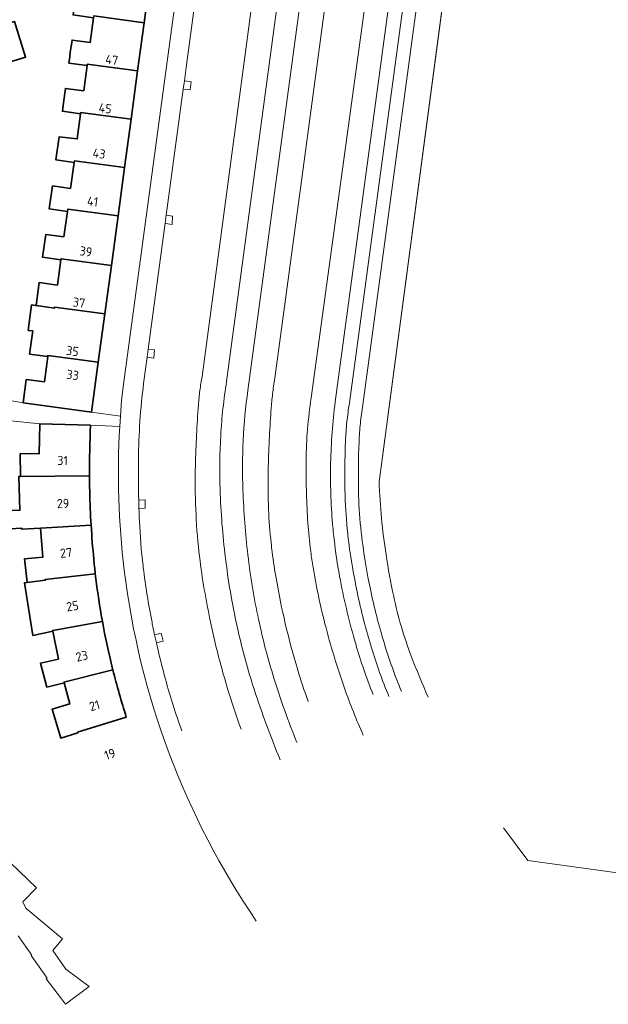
# Model space of a CAD drawing. Extents: x 150256 to 156914, y 461459 to 469481.
# Tile 579 of 656: x 154775 to 154862, y 467627 to 467772. Entities that reach past the tile are written whole.
import ezdxf
from ezdxf.enums import TextEntityAlignment as Align

# ---------------------------------------------------------------- set-up
doc = ezdxf.new("R2010")
doc.units = 0
doc.header["$LTSCALE"] = 0.75
for name, color, linetype, lineweight in [('B-RO-GR-BEPLANTING_CULTUUR_HEESTERS-GV', 251, 'CONTINUOUS', 18), ('B-RO-IE-TERREINAFSCHEIDING_KUNSTMATIG_HEKWERK-G', 251, 'IE-TERREINAFSCHEIDING-KUNSTMATIG', 18), ('B-RO-IE-TERREINAFSCHEIDING_KUNSTMATIG_MUUR-G', 251, 'IE-TERREINAFSCHEIDING-KUNSTMATIG-DICHT', 18), ('B-RO-OG-BEBOUWING-GV', 6, 'CONTINUOUS', 35), ('B-RO-OG-BEBOUWING-T18', 1, 'CONTINUOUS', 18), ('B-RO-OG-TERREIN_CULTUURSCHEIDING-GV', 251, 'CONTINUOUS', 18), ('B-RO-VH-VERHARDING_ASFALT-GV', 251, 'CONTINUOUS', 18), ('B-RO-VH-VERHARDING_BETONSTRAATSTEEN-GV', 251, 'CONTINUOUS', 18), ('B-RO-VH-VERHARDING_TEGEL-GV', 251, 'CONTINUOUS', 18)]:
    doc.layers.add(name, color=color, linetype=linetype, lineweight=lineweight)
doc.styles.add('NLCS-ISO-M200-T18', font='NLCS-ISO.ttf', dxfattribs={"height": 360})
doc.linetypes.add('IE-TERREINAFSCHEIDING-KUNSTMATIG', pattern='A,4,[82,NLCS.SHX,S=0.75,R=90,X=0,Y=0],4,-2', length=10)
doc.linetypes.add('IE-TERREINAFSCHEIDING-KUNSTMATIG-DICHT', pattern='A,8,-1,[82,NLCS.SHX,S=0.75,R=90,X=0,Y=0],-1', length=10)

msp = doc.modelspace()

# ---------------------------------------------------------------- linework, layer by layer
at = {"layer": 'B-RO-GR-BEPLANTING_CULTUUR_HEESTERS-GV'}
msp.add_lwpolyline([(154828.131, 467704.242), (154837.988, 467778.312), (154838.004, 467778.432), (154834.255, 467778.921), (154833.846, 467775.861), (154825.716, 467715.581)], dxfattribs=at)
msp.add_lwpolyline([(154828.131, 467704.242), (154837.988, 467778.312), (154838.004, 467778.432), (154834.255, 467778.921), (154833.846, 467775.861), (154825.716, 467715.581)], dxfattribs=at)
for points in [[(154825.716, 467715.581, 0.0125295), (154825.358, 467712.862)], [(154825.716, 467715.581, 0.0125295), (154825.358, 467712.862)], [(154825.358, 467712.862, 0.015765), (154825.172, 467710.202)], [(154825.358, 467712.862, 0.015765), (154825.172, 467710.202)], [(154825.172, 467710.202, 0.0157441), (154825.11, 467702.199)], [(154825.172, 467710.202, 0.0157441), (154825.11, 467702.199)], [(154828.49, 467698.839, -0.0142499), (154828.131, 467704.242)], [(154828.49, 467698.839, -0.0142499), (154828.131, 467704.242)], [(154825.11, 467702.199, 0.0227548), (154825.483, 467696.792)], [(154825.11, 467702.199, 0.0227548), (154825.483, 467696.792)], [(154829.157, 467693.465, -0.0143383), (154828.49, 467698.839)], [(154829.157, 467693.465, -0.0143383), (154828.49, 467698.839)], [(154825.483, 467696.792, 0.0047018), (154825.639, 467695.509)], [(154825.483, 467696.792, 0.0047018), (154825.639, 467695.509)], [(154825.639, 467695.509, 0.0194722), (154826.838, 467688.365)], [(154825.639, 467695.509, 0.0194722), (154826.838, 467688.365)], [(154830.285, 467687.286, -0.0145818), (154829.157, 467693.465)], [(154830.285, 467687.286, -0.0145818), (154829.157, 467693.465)], [(154826.838, 467688.365, 0.023318), (154828.906, 467680.305)], [(154826.838, 467688.365, 0.023318), (154828.906, 467680.305)], [(154831.421, 467682.797, -0.0196422), (154830.285, 467687.286)], [(154831.421, 467682.797, -0.0196422), (154830.285, 467687.286)], [(154832.884, 467678.459, -0.0191338), (154831.421, 467682.797)], [(154832.884, 467678.459, -0.0191338), (154831.421, 467682.797)], [(154828.906, 467680.305, 0.0233065), (154831.432, 467673.251)], [(154828.906, 467680.305, 0.0233065), (154831.432, 467673.251)], [(154835.373, 467672.424, -0.013398), (154832.884, 467678.459)], [(154835.373, 467672.424, -0.013398), (154832.884, 467678.459)]]:
    msp.add_lwpolyline(points, format="xyb", dxfattribs=at)
at = {"layer": 'B-RO-IE-TERREINAFSCHEIDING_KUNSTMATIG_HEKWERK-G'}
for points in [[(154842.045, 467808.803), (154828.131, 467704.242)], [(154842.045, 467808.803), (154828.131, 467704.242)], [(154846.506, 467653.103), (154850.095, 467648.259), (154884.492, 467643.564), (154923.677, 467675.894), (154925.61, 467677.768), (154927.5, 467679.891), (154934.896, 467689.305), (154944.034, 467756.485)], [(154846.506, 467653.103), (154850.095, 467648.259), (154884.492, 467643.564), (154923.677, 467675.894), (154925.61, 467677.768), (154927.5, 467679.891), (154934.896, 467689.305), (154944.034, 467756.485)]]:
    msp.add_lwpolyline(points, dxfattribs=at)
for points in [[(154828.131, 467704.242, 0.0142499), (154828.49, 467698.839)], [(154828.131, 467704.242, 0.0142499), (154828.49, 467698.839)], [(154828.49, 467698.839, 0.0143383), (154829.157, 467693.465)], [(154828.49, 467698.839, 0.0143383), (154829.157, 467693.465)], [(154829.157, 467693.465, 0.0145818), (154830.285, 467687.286)], [(154829.157, 467693.465, 0.0145818), (154830.285, 467687.286)], [(154830.285, 467687.286, 0.0196422), (154831.421, 467682.797)], [(154830.285, 467687.286, 0.0196422), (154831.421, 467682.797)], [(154831.421, 467682.797, 0.0191338), (154832.884, 467678.459)], [(154831.421, 467682.797, 0.0191338), (154832.884, 467678.459)], [(154832.884, 467678.459, 0.013398), (154835.373, 467672.424)], [(154832.884, 467678.459, 0.013398), (154835.373, 467672.424)]]:
    msp.add_lwpolyline(points, format="xyb", dxfattribs=at)
at = {"layer": 'B-RO-IE-TERREINAFSCHEIDING_KUNSTMATIG_MUUR-G'}
msp.add_lwpolyline([(154775.529, 467715.904), (154769.124, 467717.043)], dxfattribs=at)
msp.add_lwpolyline([(154775.529, 467715.904), (154769.124, 467717.043)], dxfattribs=at)
at = {"layer": 'B-RO-OG-BEBOUWING-GV'}
for points in [[(154793.411, 467772.059), (154794.374, 467779.195), (154784.247, 467780.54), (154784.243, 467780.507), (154783.908, 467780.574), (154783.8, 467779.817), (154783.557, 467779.574), (154783.367, 467779.277), (154783.151, 467778.925), (154782.962, 467778.52), (154782.827, 467778.087), (154782.772, 467777.493), (154782.745, 467776.979), (154782.826, 467776.493), (154783.015, 467775.925), (154783.204, 467775.493), (154782.907, 467773.196), (154783.246, 467773.15), (154785.936, 467772.787), (154785.97, 467773.047)], [(154793.411, 467772.059), (154794.374, 467779.195), (154784.247, 467780.54), (154784.243, 467780.507), (154783.908, 467780.574), (154783.8, 467779.817), (154783.557, 467779.574), (154783.367, 467779.277), (154783.151, 467778.925), (154782.962, 467778.52), (154782.827, 467778.087), (154782.772, 467777.493), (154782.745, 467776.979), (154782.826, 467776.493), (154783.015, 467775.925), (154783.204, 467775.493), (154782.907, 467773.196), (154783.246, 467773.15), (154785.936, 467772.787), (154785.97, 467773.047)], [(154770.73, 467771.109), (154772.382, 467765.862), (154775.895, 467766.974), (154774.28, 467772.214)], [(154770.73, 467771.109), (154772.382, 467765.862), (154775.895, 467766.974), (154774.28, 467772.214)], [(154793.411, 467772.059), (154785.97, 467773.047), (154785.936, 467772.787), (154785.457, 467769.14), (154782.776, 467769.485), (154782.51, 467767.653), (154782.416, 467767.008), (154782.292, 467766.081), (154784.978, 467765.708), (154785.005, 467765.911), (154792.448, 467764.923)], [(154793.411, 467772.059), (154785.97, 467773.047), (154785.936, 467772.787), (154785.457, 467769.14), (154782.776, 467769.485), (154782.51, 467767.653), (154782.416, 467767.008), (154782.292, 467766.081), (154784.978, 467765.708), (154785.005, 467765.911), (154792.448, 467764.923)], [(154784.001, 467758.579), (154784.027, 467758.779), (154791.485, 467757.788), (154792.448, 467764.923), (154785.005, 467765.911), (154784.978, 467765.708), (154784.487, 467762.009), (154781.794, 467762.347), (154781.499, 467760.21), (154781.347, 467758.968)], [(154784.001, 467758.579), (154784.027, 467758.779), (154791.485, 467757.788), (154792.448, 467764.923), (154785.005, 467765.911), (154784.978, 467765.708), (154784.487, 467762.009), (154781.794, 467762.347), (154781.499, 467760.21), (154781.347, 467758.968)], [(154790.523, 467750.653), (154791.485, 467757.788), (154784.027, 467758.779), (154784.001, 467758.579), (154783.529, 467754.892), (154780.842, 467755.19), (154780.365, 467751.804), (154783.074, 467751.41), (154783.106, 467751.637)], [(154790.523, 467750.653), (154791.485, 467757.788), (154784.027, 467758.779), (154784.001, 467758.579), (154783.529, 467754.892), (154780.842, 467755.19), (154780.365, 467751.804), (154783.074, 467751.41), (154783.106, 467751.637)], [(154789.56, 467743.518), (154790.523, 467750.653), (154783.106, 467751.637), (154783.074, 467751.41), (154782.536, 467747.572), (154779.89, 467747.947), (154779.39, 467744.541), (154782.08, 467744.152), (154782.129, 467744.505)], [(154789.56, 467743.518), (154790.523, 467750.653), (154783.106, 467751.637), (154783.074, 467751.41), (154782.536, 467747.572), (154779.89, 467747.947), (154779.39, 467744.541), (154782.08, 467744.152), (154782.129, 467744.505)], [(154781.121, 467737.038), (154781.139, 467737.171), (154788.57, 467736.184), (154789.56, 467743.518), (154782.129, 467744.505), (154782.08, 467744.152), (154781.562, 467740.429), (154778.901, 467740.777), (154778.417, 467737.404)], [(154781.121, 467737.038), (154781.139, 467737.171), (154788.57, 467736.184), (154789.56, 467743.518), (154782.129, 467744.505), (154782.08, 467744.152), (154781.562, 467740.429), (154778.901, 467740.777), (154778.417, 467737.404)], [(154788.57, 467736.184), (154781.139, 467737.171), (154781.121, 467737.038), (154780.614, 467733.296), (154777.887, 467733.658), (154777.462, 467730.254), (154780.153, 467729.875), (154780.175, 467730.035), (154787.608, 467729.049)], [(154788.57, 467736.184), (154781.139, 467737.171), (154781.121, 467737.038), (154780.614, 467733.296), (154777.887, 467733.658), (154777.462, 467730.254), (154780.153, 467729.875), (154780.175, 467730.035), (154787.608, 467729.049)], [(154779.189, 467722.728), (154779.212, 467722.9), (154786.645, 467721.915), (154787.608, 467729.049), (154780.175, 467730.035), (154780.153, 467729.875), (154777.462, 467730.254), (154776.789, 467730.349), (154776.295, 467726.595), (154776.963, 467726.511), (154776.489, 467723.109)], [(154779.189, 467722.728), (154779.212, 467722.9), (154786.645, 467721.915), (154787.608, 467729.049), (154780.175, 467730.035), (154780.153, 467729.875), (154777.462, 467730.254), (154776.789, 467730.349), (154776.295, 467726.595), (154776.963, 467726.511), (154776.489, 467723.109)], [(154786.645, 467721.915), (154779.212, 467722.9), (154779.189, 467722.728), (154778.682, 467718.994), (154776, 467719.34), (154775.529, 467715.904), (154785.649, 467714.532)], [(154786.645, 467721.915), (154779.212, 467722.9), (154779.189, 467722.728), (154778.682, 467718.994), (154776, 467719.34), (154775.529, 467715.904), (154785.649, 467714.532)]]:
    msp.add_lwpolyline(points, close=True, dxfattribs=at)
for points in [[(154785.51, 467712.596), (154778.022, 467712.8), (154777.891, 467708.345), (154775.12, 467708.402), (154775.164, 467705.031)], [(154785.51, 467712.596), (154778.022, 467712.8), (154777.891, 467708.345), (154775.12, 467708.402), (154775.164, 467705.031)], [(154785.342, 467705.089), (154775.164, 467705.031), (154774.91, 467705.03), (154775.072, 467700.029), (154772.563, 467699.935), (154772.68, 467697.239), (154775.329, 467697.381), (154775.339, 467697.211), (154778.125, 467697.378), (154785.58, 467697.824)], [(154785.342, 467705.089), (154775.164, 467705.031), (154774.91, 467705.03), (154775.072, 467700.029), (154772.563, 467699.935), (154772.68, 467697.239), (154775.329, 467697.381), (154775.339, 467697.211), (154778.125, 467697.378), (154785.58, 467697.824)], [(154775.164, 467705.031), (154785.342, 467705.089)], [(154775.164, 467705.031), (154785.342, 467705.089)], [(154785.58, 467697.824), (154778.125, 467697.378), (154778.449, 467693.07), (154775.749, 467692.826), (154776.15, 467689.382), (154776.155, 467689.34)], [(154785.58, 467697.824), (154778.125, 467697.378), (154778.449, 467693.07), (154775.749, 467692.826), (154776.15, 467689.382), (154776.155, 467689.34)], [(154786.204, 467690.656), (154778.784, 467689.791), (154778.797, 467689.693), (154776.155, 467689.34), (154775.748, 467689.309), (154776.963, 467681.525), (154779.924, 467682.155), (154779.905, 467682.278), (154787.25, 467683.61), (154787.09, 467684.518)], [(154786.204, 467690.656), (154778.784, 467689.791), (154778.797, 467689.693), (154776.155, 467689.34), (154775.748, 467689.309), (154776.963, 467681.525), (154779.924, 467682.155), (154779.905, 467682.278), (154787.25, 467683.61), (154787.09, 467684.518)], [(154776.155, 467689.34), (154778.797, 467689.693), (154778.784, 467689.791), (154786.204, 467690.656)], [(154776.155, 467689.34), (154778.797, 467689.693), (154778.784, 467689.791), (154786.204, 467690.656)], [(154787.25, 467683.61), (154779.905, 467682.278), (154779.924, 467682.155), (154780.755, 467678.033), (154778.089, 467677.444), (154779.061, 467673.891), (154781.585, 467674.532)], [(154787.25, 467683.61), (154779.905, 467682.278), (154779.924, 467682.155), (154780.755, 467678.033), (154778.089, 467677.444), (154779.061, 467673.891), (154781.585, 467674.532)], [(154788.801, 467676.463), (154781.559, 467674.629), (154781.585, 467674.532), (154782.427, 467671.404), (154779.82, 467670.615), (154780.107, 467669.667), (154781.106, 467666.365), (154783.614, 467667.129), (154783.582, 467667.224), (154790.773, 467669.457)], [(154788.801, 467676.463), (154781.559, 467674.629), (154781.585, 467674.532), (154782.427, 467671.404), (154779.82, 467670.615), (154780.107, 467669.667), (154781.106, 467666.365), (154783.614, 467667.129), (154783.582, 467667.224), (154790.773, 467669.457)], [(154781.585, 467674.532), (154781.559, 467674.629), (154788.801, 467676.463), (154788.765, 467676.606)], [(154781.585, 467674.532), (154781.559, 467674.629), (154788.801, 467676.463), (154788.765, 467676.606)]]:
    msp.add_lwpolyline(points, dxfattribs=at)
for points in [[(154785.342, 467705.089, -0.0138557), (154785.51, 467712.596)], [(154785.342, 467705.089, -0.0138557), (154785.51, 467712.596)], [(154785.378, 467702.684, -0.0041633), (154785.342, 467705.089)], [(154785.378, 467702.684, -0.0041633), (154785.342, 467705.089)], [(154785.58, 467697.824, -0.009055), (154785.378, 467702.684)], [(154785.58, 467697.824, -0.009055), (154785.378, 467702.684)], [(154785.976, 467692.788, -0.0075303), (154785.58, 467697.824)], [(154785.976, 467692.788, -0.0075303), (154785.58, 467697.824)], [(154786.204, 467690.656, -0.0047366), (154785.976, 467692.788)], [(154786.204, 467690.656, -0.0047366), (154785.976, 467692.788)], [(154787.09, 467684.518, -0.0136824), (154786.204, 467690.656)], [(154787.09, 467684.518, -0.0136824), (154786.204, 467690.656)], [(154788.765, 467676.606, -0.016998), (154787.25, 467683.61)], [(154788.765, 467676.606, -0.016998), (154787.25, 467683.61)], [(154790.773, 467669.457, -0.0134), (154788.801, 467676.463)], [(154790.773, 467669.457, -0.0134), (154788.801, 467676.463)]]:
    msp.add_lwpolyline(points, format="xyb", dxfattribs=at)
at = {"layer": 'B-RO-OG-TERREIN_CULTUURSCHEIDING-GV'}
for points in [[(154801.965, 467719.808), (154811.179, 467788.814), (154813.107, 467803.064), (154804.81, 467803.932), (154804.591, 467802.306), (154802.023, 467783.201), (154802.976, 467783.066), (154802.811, 467781.88), (154801.86, 467781.99), (154799.634, 467765.43), (154799.371, 467763.483), (154800.351, 467763.317), (154800.205, 467762.129), (154799.203, 467762.237), (154796.687, 467743.609), (154797.629, 467743.451), (154797.547, 467742.262), (154796.581, 467742.411), (154796.526, 467742.419), (154794.014, 467723.821), (154794.942, 467723.735), (154794.865, 467722.516), (154793.852, 467722.621), (154793.332, 467718.77)], [(154801.965, 467719.808), (154811.179, 467788.814), (154813.107, 467803.064), (154804.81, 467803.932), (154804.591, 467802.306), (154802.023, 467783.201), (154802.976, 467783.066), (154802.811, 467781.88), (154801.86, 467781.99), (154799.634, 467765.43), (154799.371, 467763.483), (154800.351, 467763.317), (154800.205, 467762.129), (154799.203, 467762.237), (154796.687, 467743.609), (154797.629, 467743.451), (154797.547, 467742.262), (154796.581, 467742.411), (154796.526, 467742.419), (154794.014, 467723.821), (154794.942, 467723.735), (154794.865, 467722.516), (154793.852, 467722.621), (154793.332, 467718.77)], [(154808.737, 467717.733), (154820.103, 467802.067), (154816.811, 467802.517), (154805.59, 467719.052)], [(154808.737, 467717.733), (154820.103, 467802.067), (154816.811, 467802.517), (154805.59, 467719.052)], [(154818.098, 467716.643), (154826.368, 467777.078), (154829.539, 467800.672), (154823.767, 467801.485), (154821.786, 467786.894), (154816.802, 467749.756), (154812.667, 467719.208)], [(154818.098, 467716.643), (154826.368, 467777.078), (154829.539, 467800.672), (154823.767, 467801.485), (154821.786, 467786.894), (154816.802, 467749.756), (154812.667, 467719.208)], [(154834.255, 467778.921), (154832.272, 467779.179), (154831.864, 467776.127), (154823.737, 467715.871)], [(154834.255, 467778.921), (154832.272, 467779.179), (154831.864, 467776.127), (154823.737, 467715.871)], [(154825.716, 467715.581), (154833.846, 467775.861), (154834.255, 467778.921)], [(154825.716, 467715.581), (154833.846, 467775.861), (154834.255, 467778.921)], [(154792.611, 467701.518), (154793.56, 467701.546), (154793.583, 467700.314), (154792.646, 467700.291)], [(154792.611, 467701.518), (154793.56, 467701.546), (154793.583, 467700.314), (154792.646, 467700.291)], [(154793.258, 467691.809), (154793.293, 467691.528)], [(154793.258, 467691.809), (154793.293, 467691.528)], [(154805.423, 467693.013), (154805.486, 467692.49)], [(154805.423, 467693.013), (154805.486, 467692.49)], [(154794.957, 467681.641), (154795.942, 467681.887), (154796.213, 467680.668), (154795.225, 467680.444), (154795.22, 467680.443)], [(154794.957, 467681.641), (154795.942, 467681.887), (154796.213, 467680.668), (154795.225, 467680.444), (154795.22, 467680.443)]]:
    msp.add_lwpolyline(points, dxfattribs=at)
for points in [[(154801.651, 467717.71, -0.0133327), (154801.965, 467719.808)], [(154801.651, 467717.71, -0.0133327), (154801.965, 467719.808)], [(154793.332, 467718.77, 0.0140954), (154792.797, 467713.169)], [(154793.332, 467718.77, 0.0140954), (154792.797, 467713.169)], [(154805.59, 467719.052, 0.0245933), (154804.736, 467711.078)], [(154805.59, 467719.052, 0.0245933), (154804.736, 467711.078)], [(154812.667, 467719.208, 0.0101026), (154812.358, 467716.933)], [(154812.667, 467719.208, 0.0101026), (154812.358, 467716.933)], [(154801.441, 467715.599, -0.0132739), (154801.651, 467717.71)], [(154801.441, 467715.599, -0.0132739), (154801.651, 467717.71)], [(154808.058, 467710.351, -0.0234365), (154808.737, 467717.733)], [(154808.058, 467710.351, -0.0234365), (154808.737, 467717.733)], [(154812.358, 467716.933, 0.0114185), (154812.15, 467714.659)], [(154812.358, 467716.933, 0.0114185), (154812.15, 467714.659)], [(154817.557, 467712.014, -0.016208), (154818.098, 467716.643)], [(154817.557, 467712.014, -0.016208), (154818.098, 467716.643)], [(154800.994, 467706.702, -0.0124729), (154801.441, 467715.599)], [(154800.994, 467706.702, -0.0124729), (154801.441, 467715.599)], [(154823.737, 467715.871, 0.012856), (154823.369, 467713.068)], [(154823.737, 467715.871, 0.012856), (154823.369, 467713.068)], [(154825.358, 467712.862, -0.0125295), (154825.716, 467715.581)], [(154825.358, 467712.862, -0.0125295), (154825.716, 467715.581)], [(154812.15, 467714.659, 0.0112536), (154811.744, 467705.953)], [(154812.15, 467714.659, 0.0112536), (154811.744, 467705.953)], [(154792.797, 467713.169, 0.0138708), (154792.573, 467707.546)], [(154792.797, 467713.169, 0.0138708), (154792.573, 467707.546)], [(154817.344, 467707.375, -0.018314), (154817.557, 467712.014)], [(154817.344, 467707.375, -0.018314), (154817.557, 467712.014)], [(154823.369, 467713.068, 0.015774), (154823.173, 467710.279)], [(154823.369, 467713.068, 0.015774), (154823.173, 467710.279)], [(154825.172, 467710.202, -0.015765), (154825.358, 467712.862)], [(154825.172, 467710.202, -0.015765), (154825.358, 467712.862)], [(154804.736, 467711.078, 0.0235876), (154804.635, 467703.065)], [(154804.736, 467711.078, 0.0235876), (154804.635, 467703.065)], [(154808.016, 467702.955, -0.0210918), (154808.058, 467710.351)], [(154808.016, 467702.955, -0.0210918), (154808.058, 467710.351)], [(154823.173, 467710.279, 0.0157471), (154823.111, 467702.151)], [(154823.173, 467710.279, 0.0157471), (154823.111, 467702.151)], [(154825.11, 467702.199, -0.0157441), (154825.172, 467710.202)], [(154825.11, 467702.199, -0.0157441), (154825.172, 467710.202)], [(154792.573, 467707.546, 0.0092896), (154792.611, 467701.518)], [(154792.573, 467707.546, 0.0092896), (154792.611, 467701.518)], [(154801.045, 467700.149, -0.016939), (154800.994, 467706.702)], [(154801.045, 467700.149, -0.016939), (154800.994, 467706.702)], [(154817.57, 467698.706, -0.017998), (154817.344, 467707.375)], [(154817.57, 467698.706, -0.017998), (154817.344, 467707.375)], [(154811.744, 467705.953, 0.0169009), (154811.798, 467700.155)], [(154811.744, 467705.953, 0.0169009), (154811.798, 467700.155)], [(154804.635, 467703.065, 0.0220898), (154805.423, 467693.013)], [(154804.635, 467703.065, 0.0220898), (154805.423, 467693.013)], [(154808.744, 467693.422, -0.0201433), (154808.016, 467702.955)], [(154808.744, 467693.422, -0.0201433), (154808.016, 467702.955)], [(154823.111, 467702.151, 0.0227262), (154823.496, 467696.565)], [(154823.111, 467702.151, 0.0227262), (154823.496, 467696.565)], [(154825.483, 467696.792, -0.0227548), (154825.11, 467702.199)], [(154825.483, 467696.792, -0.0227548), (154825.11, 467702.199)], [(154792.646, 467700.291, 0.0032786), (154792.716, 467698.452)], [(154792.646, 467700.291, 0.0032786), (154792.716, 467698.452)], [(154801.51, 467693.915, -0.0168451), (154801.045, 467700.149)], [(154801.51, 467693.915, -0.0168451), (154801.045, 467700.149)], [(154811.798, 467700.155, 0.0169215), (154812.18, 467695.193)], [(154811.798, 467700.155, 0.0169215), (154812.18, 467695.193)], [(154792.716, 467698.452, 0.018677), (154793.258, 467691.809)], [(154792.716, 467698.452, 0.018677), (154793.258, 467691.809)], [(154817.953, 467694.551, -0.0151447), (154817.57, 467698.706)], [(154817.953, 467694.551, -0.0151447), (154817.57, 467698.706)], [(154823.496, 467696.565, 0.0037558), (154823.655, 467695.253)], [(154823.496, 467696.565, 0.0037558), (154823.655, 467695.253)], [(154825.639, 467695.509, -0.0047018), (154825.483, 467696.792)], [(154825.639, 467695.509, -0.0047018), (154825.483, 467696.792)], [(154812.18, 467695.193, 0.0045332), (154812.338, 467693.862)], [(154812.18, 467695.193, 0.0045332), (154812.338, 467693.862)], [(154823.655, 467695.253, 0.0193131), (154824.88, 467687.958)], [(154823.655, 467695.253, 0.0193131), (154824.88, 467687.958)], [(154826.838, 467688.365, -0.0194722), (154825.639, 467695.509)], [(154826.838, 467688.365, -0.0194722), (154825.639, 467695.509)], [(154801.671, 467692.555, -0.0036257), (154801.51, 467693.915)], [(154801.671, 467692.555, -0.0036257), (154801.51, 467693.915)], [(154810.318, 467683.871, -0.0240661), (154808.744, 467693.422)], [(154810.318, 467683.871, -0.0240661), (154808.744, 467693.422)], [(154812.338, 467693.862, 0.0119467), (154812.951, 467689.752)], [(154812.338, 467693.862, 0.0119467), (154812.951, 467689.752)], [(154818.292, 467692.137, -0.0086451), (154817.953, 467694.551)], [(154818.292, 467692.137, -0.0086451), (154817.953, 467694.551)], [(154802.41, 467687.715, -0.0130283), (154801.671, 467692.555)], [(154802.41, 467687.715, -0.0130283), (154801.671, 467692.555)], [(154805.486, 467692.49, 0.0238016), (154807.295, 467682.197)], [(154805.486, 467692.49, 0.0238016), (154807.295, 467682.197)], [(154820.132, 467683.24, -0.0238094), (154818.292, 467692.137)], [(154820.132, 467683.24, -0.0238094), (154818.292, 467692.137)], [(154793.293, 467691.528, 0.0182313), (154794.58, 467683.469)], [(154793.293, 467691.528, 0.0182313), (154794.58, 467683.469)], [(154812.951, 467689.752, 0.0154805), (154814.271, 467683.298)], [(154812.951, 467689.752, 0.0154805), (154814.271, 467683.298)], [(154803.87, 467680.636, -0.0146788), (154802.41, 467687.715)], [(154803.87, 467680.636, -0.0146788), (154802.41, 467687.715)], [(154824.88, 467687.958, 0.0233226), (154826.994, 467679.718)], [(154824.88, 467687.958, 0.0233226), (154826.994, 467679.718)], [(154828.906, 467680.305, -0.023318), (154826.838, 467688.365)], [(154828.906, 467680.305, -0.023318), (154826.838, 467688.365)], [(154794.58, 467683.469, 0.0038895), (154794.957, 467681.641)], [(154794.58, 467683.469, 0.0038895), (154794.957, 467681.641)], [(154812.586, 467675.233, -0.0229223), (154810.318, 467683.871)], [(154812.586, 467675.233, -0.0229223), (154810.318, 467683.871)], [(154814.271, 467683.298, 0.0148252), (154816.054, 467676.628)], [(154814.271, 467683.298, 0.0148252), (154816.054, 467676.628)], [(154823.013, 467673.739, -0.0217939), (154820.132, 467683.24)], [(154823.013, 467673.739, -0.0217939), (154820.132, 467683.24)], [(154807.295, 467682.197, 0.0236684), (154809.665, 467673.579)], [(154807.295, 467682.197, 0.0236684), (154809.665, 467673.579)], [(154795.22, 467680.443, 0.0122504), (154796.57, 467675.046)], [(154795.22, 467680.443, 0.0122504), (154796.57, 467675.046)], [(154805.746, 467673.657, -0.0148675), (154803.87, 467680.636)], [(154805.746, 467673.657, -0.0148675), (154803.87, 467680.636)], [(154831.432, 467673.251, -0.0233065), (154828.906, 467680.305)], [(154831.432, 467673.251, -0.0233065), (154828.906, 467680.305)], [(154826.994, 467679.718, 0.0233989), (154829.583, 467672.489)], [(154826.994, 467679.718, 0.0233989), (154829.583, 467672.489)], [(154816.054, 467676.628, 0.0152063), (154817.666, 467671.751)], [(154816.054, 467676.628, 0.0152063), (154817.666, 467671.751)], [(154796.57, 467675.046, 0.0187281), (154798.981, 467667.413)], [(154796.57, 467675.046, 0.0187281), (154798.981, 467667.413)], [(154815.977, 467665.728, -0.0201233), (154812.586, 467675.233)], [(154815.977, 467665.728, -0.0201233), (154812.586, 467675.233)], [(154807.739, 467667.679, -0.0149044), (154805.746, 467673.657)], [(154807.739, 467667.679, -0.0149044), (154805.746, 467673.657)], [(154809.665, 467673.579, 0.0189323), (154813.506, 467663.168)], [(154809.665, 467673.579, 0.0189323), (154813.506, 467663.168)], [(154825.797, 467666.787, -0.0215731), (154823.013, 467673.739)], [(154825.797, 467666.787, -0.0215731), (154823.013, 467673.739)]]:
    msp.add_lwpolyline(points, format="xyb", dxfattribs=at)
at = {"layer": 'B-RO-VH-VERHARDING_ASFALT-GV'}
for points in [[(154805.59, 467719.052), (154816.811, 467802.517), (154813.107, 467803.064), (154811.179, 467788.814), (154801.965, 467719.808)], [(154805.59, 467719.052), (154816.811, 467802.517), (154813.107, 467803.064), (154811.179, 467788.814), (154801.965, 467719.808)], [(154812.667, 467719.208), (154816.802, 467749.756), (154821.786, 467786.894), (154823.767, 467801.485), (154820.103, 467802.067), (154808.737, 467717.733)], [(154812.667, 467719.208), (154816.802, 467749.756), (154821.786, 467786.894), (154823.767, 467801.485), (154820.103, 467802.067), (154808.737, 467717.733)], [(154821.648, 467716.026), (154829.835, 467776.631), (154832.928, 467799.538), (154829.539, 467800.672), (154826.368, 467777.078), (154818.098, 467716.643)], [(154821.648, 467716.026), (154829.835, 467776.631), (154832.928, 467799.538), (154829.539, 467800.672), (154826.368, 467777.078), (154818.098, 467716.643)], [(154805.486, 467692.49), (154805.423, 467693.013)], [(154805.486, 467692.49), (154805.423, 467693.013)]]:
    msp.add_lwpolyline(points, dxfattribs=at)
for points in [[(154801.965, 467719.808, 0.0133327), (154801.651, 467717.71)], [(154801.965, 467719.808, 0.0133327), (154801.651, 467717.71)], [(154804.736, 467711.078, -0.0245933), (154805.59, 467719.052)], [(154804.736, 467711.078, -0.0245933), (154805.59, 467719.052)], [(154812.358, 467716.933, -0.0101026), (154812.667, 467719.208)], [(154812.358, 467716.933, -0.0101026), (154812.667, 467719.208)], [(154801.651, 467717.71, 0.0132739), (154801.441, 467715.599)], [(154801.651, 467717.71, 0.0132739), (154801.441, 467715.599)], [(154808.737, 467717.733, 0.0234365), (154808.058, 467710.351)], [(154808.737, 467717.733, 0.0234365), (154808.058, 467710.351)], [(154812.15, 467714.659, -0.0114185), (154812.358, 467716.933)], [(154812.15, 467714.659, -0.0114185), (154812.358, 467716.933)], [(154818.098, 467716.643, 0.016208), (154817.557, 467712.014)], [(154818.098, 467716.643, 0.016208), (154817.557, 467712.014)], [(154801.441, 467715.599, 0.0124729), (154800.994, 467706.702)], [(154801.441, 467715.599, 0.0124729), (154800.994, 467706.702)], [(154820.971, 467707.015, -0.0267525), (154821.648, 467716.026)], [(154820.971, 467707.015, -0.0267525), (154821.648, 467716.026)], [(154811.744, 467705.953, -0.0112536), (154812.15, 467714.659)], [(154811.744, 467705.953, -0.0112536), (154812.15, 467714.659)], [(154817.557, 467712.014, 0.018314), (154817.344, 467707.375)], [(154817.557, 467712.014, 0.018314), (154817.344, 467707.375)], [(154804.635, 467703.065, -0.0235876), (154804.736, 467711.078)], [(154804.635, 467703.065, -0.0235876), (154804.736, 467711.078)], [(154808.058, 467710.351, 0.0210918), (154808.016, 467702.955)], [(154808.058, 467710.351, 0.0210918), (154808.016, 467702.955)], [(154800.994, 467706.702, 0.016939), (154801.045, 467700.149)], [(154800.994, 467706.702, 0.016939), (154801.045, 467700.149)], [(154817.344, 467707.375, 0.017998), (154817.57, 467698.706)], [(154817.344, 467707.375, 0.017998), (154817.57, 467698.706)], [(154821.254, 467697.996, -0.0267194), (154820.971, 467707.015)], [(154821.254, 467697.996, -0.0267194), (154820.971, 467707.015)], [(154811.798, 467700.155, -0.0169009), (154811.744, 467705.953)], [(154811.798, 467700.155, -0.0169009), (154811.744, 467705.953)], [(154805.423, 467693.013, -0.0220898), (154804.635, 467703.065)], [(154805.423, 467693.013, -0.0220898), (154804.635, 467703.065)], [(154808.016, 467702.955, 0.0201433), (154808.744, 467693.422)], [(154808.016, 467702.955, 0.0201433), (154808.744, 467693.422)], [(154801.045, 467700.149, 0.0168451), (154801.51, 467693.915)], [(154801.045, 467700.149, 0.0168451), (154801.51, 467693.915)], [(154812.18, 467695.193, -0.0169215), (154811.798, 467700.155)], [(154812.18, 467695.193, -0.0169215), (154811.798, 467700.155)], [(154817.57, 467698.706, 0.0151447), (154817.953, 467694.551)], [(154817.57, 467698.706, 0.0151447), (154817.953, 467694.551)], [(154821.565, 467694.995, -0.0096633), (154821.254, 467697.996)], [(154821.565, 467694.995, -0.0096633), (154821.254, 467697.996)], [(154812.338, 467693.862, -0.0045332), (154812.18, 467695.193)], [(154812.338, 467693.862, -0.0045332), (154812.18, 467695.193)], [(154822.411, 467689.641, -0.0171679), (154821.565, 467694.995)], [(154822.411, 467689.641, -0.0171679), (154821.565, 467694.995)], [(154801.51, 467693.915, 0.0036257), (154801.671, 467692.555)], [(154801.51, 467693.915, 0.0036257), (154801.671, 467692.555)], [(154808.744, 467693.422, 0.0240661), (154810.318, 467683.871)], [(154808.744, 467693.422, 0.0240661), (154810.318, 467683.871)], [(154812.951, 467689.752, -0.0119467), (154812.338, 467693.862)], [(154812.951, 467689.752, -0.0119467), (154812.338, 467693.862)], [(154817.953, 467694.551, 0.0086451), (154818.292, 467692.137)], [(154817.953, 467694.551, 0.0086451), (154818.292, 467692.137)], [(154801.671, 467692.555, 0.0130283), (154802.41, 467687.715)], [(154801.671, 467692.555, 0.0130283), (154802.41, 467687.715)], [(154807.295, 467682.197, -0.0238016), (154805.486, 467692.49)], [(154807.295, 467682.197, -0.0238016), (154805.486, 467692.49)], [(154818.292, 467692.137, 0.0238094), (154820.132, 467683.24)], [(154818.292, 467692.137, 0.0238094), (154820.132, 467683.24)], [(154814.271, 467683.298, -0.0154805), (154812.951, 467689.752)], [(154814.271, 467683.298, -0.0154805), (154812.951, 467689.752)], [(154824.671, 467680.289, -0.0235448), (154822.411, 467689.641)], [(154824.671, 467680.289, -0.0235448), (154822.411, 467689.641)], [(154802.41, 467687.715, 0.0146788), (154803.87, 467680.636)], [(154802.41, 467687.715, 0.0146788), (154803.87, 467680.636)], [(154810.318, 467683.871, 0.0229223), (154812.586, 467675.233)], [(154810.318, 467683.871, 0.0229223), (154812.586, 467675.233)], [(154816.054, 467676.628, -0.0148252), (154814.271, 467683.298)], [(154816.054, 467676.628, -0.0148252), (154814.271, 467683.298)], [(154820.132, 467683.24, 0.0217939), (154823.013, 467673.739)], [(154820.132, 467683.24, 0.0217939), (154823.013, 467673.739)], [(154809.665, 467673.579, -0.0236684), (154807.295, 467682.197)], [(154809.665, 467673.579, -0.0236684), (154807.295, 467682.197)], [(154803.87, 467680.636, 0.0148675), (154805.746, 467673.657)], [(154803.87, 467680.636, 0.0148675), (154805.746, 467673.657)], [(154827.233, 467672.815, -0.0235347), (154824.671, 467680.289)], [(154827.233, 467672.815, -0.0235347), (154824.671, 467680.289)], [(154817.666, 467671.751, -0.0152063), (154816.054, 467676.628)], [(154817.666, 467671.751, -0.0152063), (154816.054, 467676.628)], [(154812.586, 467675.233, 0.0201233), (154815.977, 467665.728)], [(154812.586, 467675.233, 0.0201233), (154815.977, 467665.728)], [(154805.746, 467673.657, 0.0149044), (154807.739, 467667.679)], [(154805.746, 467673.657, 0.0149044), (154807.739, 467667.679)], [(154813.506, 467663.168, -0.0189323), (154809.665, 467673.579)], [(154813.506, 467663.168, -0.0189323), (154809.665, 467673.579)], [(154823.013, 467673.739, 0.0215731), (154825.797, 467666.787)], [(154823.013, 467673.739, 0.0215731), (154825.797, 467666.787)]]:
    msp.add_lwpolyline(points, format="xyb", dxfattribs=at)
at = {"layer": 'B-RO-VH-VERHARDING_BETONSTRAATSTEEN-GV'}
for points in [[(154799.203, 467762.237), (154800.205, 467762.129), (154800.351, 467763.317), (154799.371, 467763.483)], [(154799.203, 467762.237), (154800.205, 467762.129), (154800.351, 467763.317), (154799.371, 467763.483)], [(154796.526, 467742.419), (154796.581, 467742.411), (154797.547, 467742.262), (154797.629, 467743.451), (154796.687, 467743.609)], [(154796.526, 467742.419), (154796.581, 467742.411), (154797.547, 467742.262), (154797.629, 467743.451), (154796.687, 467743.609)], [(154793.852, 467722.621), (154794.865, 467722.516), (154794.942, 467723.735), (154794.014, 467723.821)], [(154793.852, 467722.621), (154794.865, 467722.516), (154794.942, 467723.735), (154794.014, 467723.821)], [(154785.649, 467714.532), (154775.529, 467715.904), (154769.124, 467717.043), (154768.27, 467716.781), (154765.588, 467715.958), (154760.693, 467716.786), (154760.638, 467714.933), (154762.491, 467714.621), (154766.12, 467714.009), (154778.022, 467712.8), (154785.51, 467712.596), (154789.822, 467712.38), (154789.929, 467713.947)], [(154785.649, 467714.532), (154775.529, 467715.904), (154769.124, 467717.043), (154768.27, 467716.781), (154765.588, 467715.958), (154760.693, 467716.786), (154760.638, 467714.933), (154762.491, 467714.621), (154766.12, 467714.009), (154778.022, 467712.8), (154785.51, 467712.596), (154789.822, 467712.38), (154789.929, 467713.947)], [(154792.646, 467700.291), (154793.583, 467700.314), (154793.56, 467701.546), (154792.611, 467701.518)], [(154792.646, 467700.291), (154793.583, 467700.314), (154793.56, 467701.546), (154792.611, 467701.518)], [(154795.22, 467680.443), (154795.225, 467680.444), (154796.213, 467680.668), (154795.942, 467681.887), (154794.957, 467681.641)], [(154795.22, 467680.443), (154795.225, 467680.444), (154796.213, 467680.668), (154795.942, 467681.887), (154794.957, 467681.641)]]:
    msp.add_lwpolyline(points, close=True, dxfattribs=at)
msp.add_lwpolyline([(154774.823, 467637.157), (154776.822, 467634.292), (154776.725, 467634.226), (154779.094, 467630.903), (154778.966, 467630.806), (154781.076, 467628.017), (154781.821, 467627.035), (154785.286, 467629.664), (154781.838, 467632.251), (154779.932, 467634.974), (154781.351, 467636.699), (154775.931, 467641.238), (154775.507, 467642.196), (154777.512, 467644.266), (154772.375, 467649.164)], dxfattribs=at)
msp.add_lwpolyline([(154774.823, 467637.157), (154776.822, 467634.292), (154776.725, 467634.226), (154779.094, 467630.903), (154778.966, 467630.806), (154781.076, 467628.017), (154781.821, 467627.035), (154785.286, 467629.664), (154781.838, 467632.251), (154779.932, 467634.974), (154781.351, 467636.699), (154775.931, 467641.238), (154775.507, 467642.196), (154777.512, 467644.266), (154772.375, 467649.164)], dxfattribs=at)
at = {"layer": 'B-RO-VH-VERHARDING_TEGEL-GV'}
for points in [[(154793.332, 467718.77), (154793.852, 467722.621), (154794.014, 467723.821), (154796.526, 467742.419), (154796.687, 467743.609), (154799.203, 467762.237), (154799.371, 467763.483), (154799.634, 467765.43), (154801.86, 467781.99), (154802.023, 467783.201), (154804.591, 467802.306), (154801.694, 467802.706), (154799.994, 467790.075), (154799.69, 467787.76), (154799.461, 467786.036), (154790.296, 467718.253), (154790.094, 467716.242), (154789.929, 467713.947), (154789.822, 467712.38)], [(154793.332, 467718.77), (154793.852, 467722.621), (154794.014, 467723.821), (154796.526, 467742.419), (154796.687, 467743.609), (154799.203, 467762.237), (154799.371, 467763.483), (154799.634, 467765.43), (154801.86, 467781.99), (154802.023, 467783.201), (154804.591, 467802.306), (154801.694, 467802.706), (154799.994, 467790.075), (154799.69, 467787.76), (154799.461, 467786.036), (154790.296, 467718.253), (154790.094, 467716.242), (154789.929, 467713.947), (154789.822, 467712.38)], [(154834.929, 467799.311), (154832.928, 467799.538), (154829.835, 467776.631), (154821.648, 467716.026)], [(154834.929, 467799.311), (154832.928, 467799.538), (154829.835, 467776.631), (154821.648, 467716.026)], [(154823.737, 467715.871), (154831.864, 467776.127), (154832.272, 467779.179), (154832.706, 467782.423), (154834.804, 467798.105)], [(154823.737, 467715.871), (154831.864, 467776.127), (154832.272, 467779.179), (154832.706, 467782.423), (154834.804, 467798.105)], [(154792.646, 467700.291), (154792.611, 467701.518)], [(154792.646, 467700.291), (154792.611, 467701.518)], [(154793.293, 467691.528), (154793.258, 467691.809)], [(154793.293, 467691.528), (154793.258, 467691.809)], [(154795.22, 467680.443), (154794.957, 467681.641)], [(154795.22, 467680.443), (154794.957, 467681.641)]]:
    msp.add_lwpolyline(points, dxfattribs=at)
for points in [[(154792.797, 467713.169, -0.0140954), (154793.332, 467718.77)], [(154792.797, 467713.169, -0.0140954), (154793.332, 467718.77)], [(154821.648, 467716.026, 0.0267525), (154820.971, 467707.015)], [(154821.648, 467716.026, 0.0267525), (154820.971, 467707.015)], [(154823.369, 467713.068, -0.012856), (154823.737, 467715.871)], [(154823.369, 467713.068, -0.012856), (154823.737, 467715.871)], [(154789.822, 467712.38, 0.0453229), (154790.475, 467691.177)], [(154789.822, 467712.38, 0.0453229), (154790.475, 467691.177)], [(154792.573, 467707.546, -0.0138708), (154792.797, 467713.169)], [(154792.573, 467707.546, -0.0138708), (154792.797, 467713.169)], [(154823.173, 467710.279, -0.015774), (154823.369, 467713.068)], [(154823.173, 467710.279, -0.015774), (154823.369, 467713.068)], [(154823.111, 467702.151, -0.0157471), (154823.173, 467710.279)], [(154823.111, 467702.151, -0.0157471), (154823.173, 467710.279)], [(154792.611, 467701.518, -0.0092896), (154792.573, 467707.546)], [(154792.611, 467701.518, -0.0092896), (154792.573, 467707.546)], [(154820.971, 467707.015, 0.0267194), (154821.254, 467697.996)], [(154820.971, 467707.015, 0.0267194), (154821.254, 467697.996)], [(154823.496, 467696.565, -0.0227262), (154823.111, 467702.151)], [(154823.496, 467696.565, -0.0227262), (154823.111, 467702.151)], [(154792.716, 467698.452, -0.0032786), (154792.646, 467700.291)], [(154792.716, 467698.452, -0.0032786), (154792.646, 467700.291)], [(154793.258, 467691.809, -0.018677), (154792.716, 467698.452)], [(154793.258, 467691.809, -0.018677), (154792.716, 467698.452)], [(154821.254, 467697.996, 0.0096633), (154821.565, 467694.995)], [(154821.254, 467697.996, 0.0096633), (154821.565, 467694.995)], [(154823.655, 467695.253, -0.0037558), (154823.496, 467696.565)], [(154823.655, 467695.253, -0.0037558), (154823.496, 467696.565)], [(154821.565, 467694.995, 0.0171679), (154822.411, 467689.641)], [(154821.565, 467694.995, 0.0171679), (154822.411, 467689.641)], [(154824.88, 467687.958, -0.0193131), (154823.655, 467695.253)], [(154824.88, 467687.958, -0.0193131), (154823.655, 467695.253)], [(154790.475, 467691.177, 0.1198459), (154809.988, 467639.334)], [(154790.475, 467691.177, 0.1198459), (154809.988, 467639.334)], [(154794.58, 467683.469, -0.0182313), (154793.293, 467691.528)], [(154794.58, 467683.469, -0.0182313), (154793.293, 467691.528)], [(154822.411, 467689.641, 0.0235448), (154824.671, 467680.289)], [(154822.411, 467689.641, 0.0235448), (154824.671, 467680.289)], [(154826.994, 467679.718, -0.0233226), (154824.88, 467687.958)], [(154826.994, 467679.718, -0.0233226), (154824.88, 467687.958)], [(154794.957, 467681.641, -0.0038895), (154794.58, 467683.469)], [(154794.957, 467681.641, -0.0038895), (154794.58, 467683.469)], [(154796.57, 467675.046, -0.0122504), (154795.22, 467680.443)], [(154796.57, 467675.046, -0.0122504), (154795.22, 467680.443)], [(154824.671, 467680.289, 0.0235347), (154827.233, 467672.815)], [(154824.671, 467680.289, 0.0235347), (154827.233, 467672.815)], [(154829.583, 467672.489, -0.0233989), (154826.994, 467679.718)], [(154829.583, 467672.489, -0.0233989), (154826.994, 467679.718)], [(154798.981, 467667.413, -0.0187281), (154796.57, 467675.046)], [(154798.981, 467667.413, -0.0187281), (154796.57, 467675.046)]]:
    msp.add_lwpolyline(points, format="xyb", dxfattribs=at)

# ---------------------------------------------------------------- texts
at = {"layer": 'B-RO-OG-BEBOUWING-T18', "style": 'NLCS-ISO-M200-T18'}
for s, rotation, p in [('47', 352.3, (154788.635, 467766.575)), ('47', 352.3, (154788.635, 467766.575)), ('45', 352.3, (154787.667, 467759.402)), ('45', 352.3, (154787.667, 467759.402)), ('43', 352.3, (154786.766, 467752.722)), ('43', 352.3, (154786.766, 467752.722)), ('41', 352.3, (154785.812, 467745.653)), ('41', 352.3, (154785.812, 467745.653)), ('39', 352.3, (154784.813, 467738.256)), ('39', 352.3, (154784.813, 467738.256)), ('37', 352.3, (154783.794, 467730.7)), ('37', 352.3, (154783.794, 467730.7)), ('35', 352.3, (154782.83, 467723.552)), ('35', 352.3, (154782.83, 467723.552)), ('33', 352.2, (154782.857, 467720.011)), ('33', 352.2, (154782.857, 467720.011)), ('31', 359.5, (154781.361, 467707.381)), ('31', 359.5, (154781.361, 467707.381)), ('29', 1.8, (154781.43, 467701.028)), ('29', 1.8, (154781.43, 467701.028)), ('27', 4.9, (154781.88, 467693.732)), ('27', 4.9, (154781.88, 467693.732)), ('25', 9, (154782.825, 467685.874)), ('25', 9, (154782.825, 467685.874)), ('23', 13.2, (154784.216, 467678.487)), ('23', 13.2, (154784.216, 467678.487)), ('21', 16.5, (154786.093, 467671.174)), ('21', 16.5, (154786.093, 467671.174)), ('19', 19, (154788.358, 467664.01)), ('19', 19, (154788.358, 467664.01))]:
    msp.add_text(s, height=1.35, rotation=rotation, dxfattribs=at).set_placement(p, align=Align.MIDDLE)

doc.saveas('drawing.dxf')
